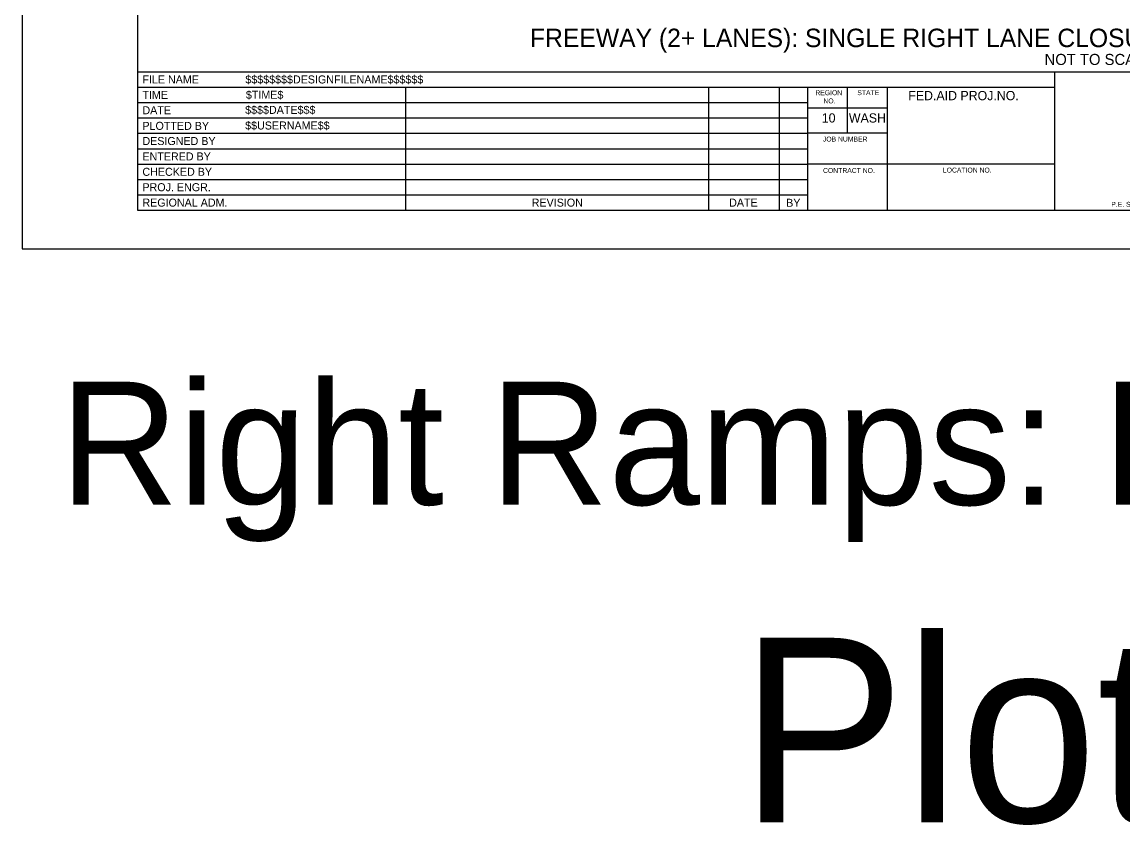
# Model space of a CAD drawing. Extents: x 99999 to 100116, y 99995 to 100013.
# Drawn here: x 100039.06 to 100048.01, y 99995.01 to 100001.53 of the extents above; entities that cross this region are included whole.
import ezdxf

# ---------------------------------------------------------------- set-up
doc = ezdxf.new("R2010")
doc.units = 0
for name, color, linetype in [('SH_DE_DetailHeading1Text', 7, 'Continuous'), ('SH_GI_PlotLimits', 7, 'Continuous'), ('SH_GI_SheetBorder', 7, 'Continuous'), ('SH_GI_SheetLocationText', 7, 'Continuous'), ('SH_GI_SheetTextInCells', 7, 'Continuous'), ('SH_GI_TitleBlockText', 7, 'Continuous')]:
    doc.layers.add(name, color=color, linetype=linetype)

msp = doc.modelspace()

# ---------------------------------------------------------------- linework, layer by layer
at = {"layer": 'SH_GI_PlotLimits'}
msp.add_lwpolyline([(100039.0625, 99999.6875), (100056.0625, 99999.6875), (100056.0625, 100010.6875), (100039.0625, 100010.6875)], close=True, dxfattribs=at)
at = {"layer": 'SH_GI_SheetBorder'}
for p, q in [((100040, 100010.375), (100040, 100000)), ((100040, 100001.1259), (100055.75, 100001.1259)), ((100047.4566, 100000), (100047.4566, 100001.1259)), ((100040, 100001.0008), (100047.4566, 100001.0008)), ((100042.179, 100001.0008), (100042.179, 100000)), ((100044.641, 100001.0008), (100044.641, 100000)), ((100045.2164, 100001.0008), (100045.2164, 100000)), ((100045.4451, 100001.0008), (100045.4451, 100000)), ((100045.7719, 100000.6255), (100045.7719, 100001.0008)), ((100046.0956, 100000), (100046.0956, 100001.0008)), ((100040, 100000.8757), (100042.1821, 100000.8757)), ((100042.1821, 100000.8757), (100045.4466, 100000.8757)), ((100046.0958, 100000.831), (100045.4466, 100000.831)), ((100040, 100000.7506), (100042.1821, 100000.7506)), ((100042.1821, 100000.7506), (100045.4466, 100000.7506)), ((100040, 100000.6255), (100045.4466, 100000.6255)), ((100046.0958, 100000.6255), (100045.4466, 100000.6255)), ((100040, 100000.5004), (100045.4466, 100000.5004)), ((100040, 100000.3753), (100045.4466, 100000.3753)), ((100047.4566, 100000.3753), (100045.4466, 100000.3753)), ((100040, 100000.2502), (100045.4466, 100000.2502)), ((100040, 100000.1251), (100045.4466, 100000.1251)), ((100040, 100000), (100055.75, 100000))]:
    msp.add_line(p, q, dxfattribs=at)

# ---------------------------------------------------------------- texts
at = {"layer": 'SH_DE_DetailHeading1Text'}
for s, height, p in [('FREEWAY (2+ LANES): SINGLE RIGHT LANE CLOSURE (MAINTAIN EXISTING SPEED LIMIT)', 0.15, (100043.191, 100001.3259)), ('NOT TO SCALE', 0.09, (100047.3727, 100001.1809))]:
    msp.add_text(s, height=height, rotation=360, dxfattribs=at).set_placement(p)
at = {"layer": 'SH_GI_SheetLocationText'}
for s, height, p in [('Right Ramps: Parallel On-Ramp', 1, (100039.3704, 99997.6071)), ('Plot 3', 1.5, (100044.899, 99995.0267))]:
    msp.add_text(s, height=height, dxfattribs=at).set_placement(p)
at = {"layer": 'SH_GI_SheetTextInCells'}
for s, height, p in [('FILE NAME', 0.06505, (100040.041, 100001.0308)), ('TIME', 0.06505, (100040.041, 100000.9057)), ('REGION', 0.04003, (100045.5099, 100000.9352)), ('NO.', 0.04003, (100045.5752, 100000.869)), ('STATE', 0.04003, (100045.8511, 100000.9357)), ('FED.AID PROJ.NO.', 0.07506, (100046.2652, 100000.8945)), ('DATE', 0.06505, (100040.041, 100000.7806)), ('10', 0.07506, (100045.5621, 100000.7131)), ('WASH', 0.07506, (100045.7826, 100000.7131)), ('PLOTTED BY', 0.06505, (100040.041, 100000.6538)), ('DESIGNED BY', 0.065052, (100040.041, 100000.5304)), ('JOB NUMBER', 0.04003, (100045.5712, 100000.5587)), ('ENTERED BY', 0.06505, (100040.041, 100000.4053)), ('CHECKED BY', 0.06505, (100040.041, 100000.2802)), ('CONTRACT NO.', 0.040032, (100045.5725, 100000.3037)), ('LOCATION NO.', 0.040032, (100046.5465, 100000.3067)), ('PROJ. ENGR.', 0.065052, (100040.041, 100000.1551)), ('REGIONAL ADM.', 0.065052, (100040.041, 100000.03)), ('REVISION', 0.06505, (100043.2048, 100000.03)), ('DATE', 0.06505, (100044.8091, 100000.03)), ('BY', 0.06505, (100045.2725, 100000.0285)), ('P.E. STAMP BOX', 0.040032, (100047.915, 100000.0286))]:
    msp.add_text(s, height=height, dxfattribs=at).set_placement(p)
at = {"layer": 'SH_GI_TitleBlockText'}
for s, height, p in [('$$$$$$$$DESIGNFILENAME$$$$$$', 0.065052, (100040.8775, 100001.0308)), ('$TIME$', 0.06505, (100040.882, 100000.9059)), ('$$$$DATE$$$', 0.065052, (100040.8759, 100000.7835)), ('$$USERNAME$$', 0.065052, (100040.8759, 100000.6567))]:
    msp.add_text(s, height=height, dxfattribs=at).set_placement(p)

doc.saveas('drawing.dxf')
